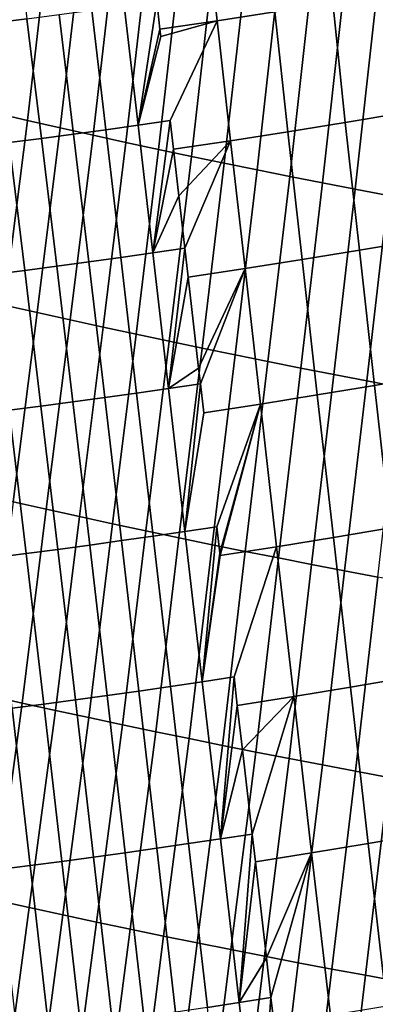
# Model space of a CAD drawing. Header units: metres. Extents: x -240 to 45, y -77 to 27.
# Tile 825 of 1056: x 18.484 to 19.119, y -27.116 to -25.362. Entities that reach past the tile are written whole.
import ezdxf

# ---------------------------------------------------------------- set-up
doc = ezdxf.new("R2010")
doc.units = ezdxf.units.M
doc.layers.add('solid_102011X2', color=7, linetype='CONTINUOUS')

msp = doc.modelspace()

# ---------------------------------------------------------------- linework, layer by layer
at = {"layer": 'solid_102011X2'}
for points in [[(18.939592, -25.347645, 77.9851), (18.836712, -25.363384, 77.988731), (18.814642, -25.164059, 77.672218), (18.918179, -25.14847, 77.668457)], [(18.472878, -25.161457, 77.604744), (18.496788, -25.359827, 77.926949), (18.43895, -25.367193, 77.929924), (18.414701, -25.168745, 77.607773)], [(18.836712, -25.363384, 77.988731), (18.734232, -25.37846, 77.992783), (18.728514, -25.328333, 77.916298), (18.814642, -25.164059, 77.672218)], [(18.497786, -25.541212, 122.692619), (18.535141, -25.220688, 122.892265), (18.476742, -25.207386, 122.889999), (18.439222, -25.527817, 122.690147)], [(18.556356, -25.554405, 122.694931), (18.593542, -25.233786, 122.894379), (18.535141, -25.220688, 122.892265), (18.497786, -25.541212, 122.692619)], [(18.614927, -25.567394, 122.69709), (18.651941, -25.246679, 122.896339), (18.593542, -25.233786, 122.894379), (18.556356, -25.554405, 122.694931)], [(18.673494, -25.580179, 122.699097), (18.710335, -25.259367, 122.898148), (18.651941, -25.246679, 122.896339), (18.614927, -25.567394, 122.69709)], [(18.732054, -25.592756, 122.700951), (18.768717, -25.271849, 122.899811), (18.710335, -25.259367, 122.898148), (18.673494, -25.580179, 122.699097)], [(18.7906, -25.605127, 122.702644), (18.827082, -25.284122, 122.901321), (18.768717, -25.271849, 122.899811), (18.732054, -25.592756, 122.700951)], [(18.849127, -25.617289, 122.704185), (18.885424, -25.296186, 122.902679), (18.827082, -25.284122, 122.901321), (18.7906, -25.605127, 122.702644)], [(18.907631, -25.629238, 122.705574), (18.943741, -25.308041, 122.903885), (18.885424, -25.296186, 122.902679), (18.849127, -25.617289, 122.704185)], [(18.966108, -25.640976, 122.70681), (19.002026, -25.319681, 122.904945), (18.943741, -25.308041, 122.903885), (18.907631, -25.629238, 122.705574)], [(19.064907, -25.544861, 78.288933), (19.042871, -25.331244, 77.981865), (19.146545, -25.314178, 77.979027), (19.167789, -25.527676, 78.286247)], [(18.670515, -25.336502, 77.918785), (18.728514, -25.328333, 77.916298), (18.695274, -25.549555, 78.231346)], [(18.695274, -25.549555, 78.231346), (18.728514, -25.328333, 77.916298), (18.734232, -25.37846, 77.992783)], [(18.962425, -25.56138, 78.292023), (18.939592, -25.347645, 77.9851), (19.042871, -25.331244, 77.981865), (19.064907, -25.544861, 78.288933)], [(19.024551, -25.6525, 122.707886), (19.060274, -25.331106, 122.905861), (19.002026, -25.319681, 122.904945), (18.966108, -25.640976, 122.70681)], [(19.082958, -25.663807, 122.708817), (19.118481, -25.342316, 122.906624), (19.060274, -25.331106, 122.905861), (19.024551, -25.6525, 122.707886)], [(18.554657, -25.352257, 77.924103), (18.612566, -25.344482, 77.921379), (18.637762, -25.557602, 78.233871), (18.580292, -25.565441, 78.236519)], [(18.612566, -25.344482, 77.921379), (18.670515, -25.336502, 77.918785), (18.695274, -25.549555, 78.231346), (18.637762, -25.557602, 78.233871)], [(18.860348, -25.577234, 78.295525), (18.836712, -25.363384, 77.988731), (18.939592, -25.347645, 77.9851), (18.962425, -25.56138, 78.292023)], [(19.141321, -25.674896, 122.709595), (19.176641, -25.353306, 122.907242), (19.118481, -25.342316, 122.906624), (19.082958, -25.663807, 122.708817)], [(18.43895, -25.367193, 77.929924), (18.496788, -25.359827, 77.926949), (18.52286, -25.573074, 78.239296), (18.46546, -25.580503, 78.242203)], [(18.496788, -25.359827, 77.926949), (18.554657, -25.352257, 77.924103), (18.580292, -25.565441, 78.236519), (18.52286, -25.573074, 78.239296)], [(18.695274, -25.549555, 78.231346), (18.735743, -25.391689, 78.012657), (18.836712, -25.363384, 77.988731), (18.752834, -25.541321, 78.228928)], [(18.735743, -25.391689, 78.012657), (18.734232, -25.37846, 77.992783), (18.836712, -25.363384, 77.988731)], [(18.860348, -25.577234, 78.295525), (18.758677, -25.592421, 78.299438), (18.752834, -25.541321, 78.228928), (18.836712, -25.363384, 77.988731)], [(18.695274, -25.549555, 78.231346), (18.734232, -25.37846, 77.992783), (18.735743, -25.391689, 78.012657)], [(18.39748, -25.856691, 122.505669), (18.456337, -25.870205, 122.508354), (18.497786, -25.541212, 122.692619), (18.439222, -25.527817, 122.690147)], [(18.456337, -25.870205, 122.508354), (18.515203, -25.883514, 122.510887), (18.556356, -25.554405, 122.694931), (18.497786, -25.541212, 122.692619)], [(18.695274, -25.549555, 78.231346), (18.752834, -25.541321, 78.228928), (18.721651, -25.777082, 78.533401)], [(18.721651, -25.777082, 78.533401), (18.752834, -25.541321, 78.228928), (18.758677, -25.592421, 78.299438)], [(19.193384, -25.754786, 78.583038), (19.09062, -25.772205, 78.585571), (19.064907, -25.544861, 78.288933), (19.167789, -25.527676, 78.286247)], [(18.515203, -25.883514, 122.510887), (18.574074, -25.89662, 122.51326), (18.614927, -25.567394, 122.69709), (18.556356, -25.554405, 122.694931)], [(18.580292, -25.565441, 78.236519), (18.637762, -25.557602, 78.233871), (18.664488, -25.785204, 78.535843), (18.607367, -25.793114, 78.538422)], [(18.637762, -25.557602, 78.233871), (18.695274, -25.549555, 78.231346), (18.721651, -25.777082, 78.533401), (18.664488, -25.785204, 78.535843)], [(18.98826, -25.78895, 78.588524), (18.886312, -25.805016, 78.591888), (18.860348, -25.577234, 78.295525), (18.962425, -25.56138, 78.292023)], [(19.09062, -25.772205, 78.585571), (18.98826, -25.78895, 78.588524), (18.962425, -25.56138, 78.292023), (19.064907, -25.544861, 78.288933)], [(18.46546, -25.580503, 78.242203), (18.52286, -25.573074, 78.239296), (18.550282, -25.800817, 78.541122), (18.493227, -25.808315, 78.543953)], [(18.52286, -25.573074, 78.239296), (18.580292, -25.565441, 78.236519), (18.607367, -25.793114, 78.538422), (18.550282, -25.800817, 78.541122)], [(18.574074, -25.89662, 122.51326), (18.632944, -25.909521, 122.515472), (18.673494, -25.580179, 122.699097), (18.614927, -25.567394, 122.69709)], [(18.768147, -25.67519, 78.410324), (18.758677, -25.592421, 78.299438), (18.860348, -25.577234, 78.295525)], [(18.778864, -25.768776, 78.531059), (18.768147, -25.67519, 78.410324), (18.860348, -25.577234, 78.295525)], [(18.886312, -25.805016, 78.591888), (18.784779, -25.820406, 78.595673), (18.778864, -25.768776, 78.531059), (18.860348, -25.577234, 78.295525)], [(18.408089, -25.587725, 78.245232), (18.46546, -25.580503, 78.242203), (18.493227, -25.808315, 78.543953), (18.436201, -25.815605, 78.546913)], [(18.632944, -25.909521, 122.515472), (18.691811, -25.922215, 122.517532), (18.732054, -25.592756, 122.700951), (18.673494, -25.580179, 122.699097)], [(18.691811, -25.922215, 122.517532), (18.750666, -25.9347, 122.519424), (18.7906, -25.605127, 122.702644), (18.732054, -25.592756, 122.700951)], [(18.721651, -25.777082, 78.533401), (18.758677, -25.592421, 78.299438), (18.768147, -25.67519, 78.410324)], [(18.750666, -25.9347, 122.519424), (18.809507, -25.946978, 122.521156), (18.849127, -25.617289, 122.704185), (18.7906, -25.605127, 122.702644)], [(18.809507, -25.946978, 122.521156), (18.86833, -25.959044, 122.522736), (18.907631, -25.629238, 122.705574), (18.849127, -25.617289, 122.704185)], [(18.86833, -25.959044, 122.522736), (18.92713, -25.9709, 122.524155), (18.966108, -25.640976, 122.70681), (18.907631, -25.629238, 122.705574)], [(18.92713, -25.9709, 122.524155), (18.985899, -25.982538, 122.525414), (19.024551, -25.6525, 122.707886), (18.966108, -25.640976, 122.70681)], [(18.985899, -25.982538, 122.525414), (19.044638, -25.993963, 122.52652), (19.082958, -25.663807, 122.708817), (19.024551, -25.6525, 122.707886)], [(19.044638, -25.993963, 122.52652), (19.103338, -26.005171, 122.527466), (19.141321, -25.674896, 122.709595), (19.082958, -25.663807, 122.708817)], [(18.721651, -25.777082, 78.533401), (18.768147, -25.67519, 78.410324), (18.778864, -25.768776, 78.531059)], [(19.103338, -26.005171, 122.527466), (19.161999, -26.016157, 122.528252), (19.199642, -25.685766, 122.710213), (19.141321, -25.674896, 122.709595)], [(18.721651, -25.777082, 78.533401), (18.778864, -25.768776, 78.531059), (18.749561, -26.018579, 78.824265)], [(18.749561, -26.018579, 78.824265), (18.778864, -25.768776, 78.531059), (18.784779, -25.820406, 78.595673)], [(19.117092, -26.013248, 78.871208), (19.015142, -26.030153, 78.873993), (18.98826, -25.78895, 78.588524), (19.09062, -25.772205, 78.585571)], [(19.219446, -25.995665, 78.868835), (19.117092, -26.013248, 78.871208), (19.09062, -25.772205, 78.585571), (19.193384, -25.754786, 78.583038)], [(18.607367, -25.793114, 78.538422), (18.664488, -25.785204, 78.535843), (18.692629, -26.026783, 78.82663), (18.635735, -26.034777, 78.829124)], [(18.664488, -25.785204, 78.535843), (18.721651, -25.777082, 78.533401), (18.749561, -26.018579, 78.824265), (18.692629, -26.026783, 78.82663)], [(19.015142, -26.030153, 78.873993), (18.913605, -26.046377, 78.877205), (18.886312, -25.805016, 78.591888), (18.98826, -25.78895, 78.588524)], [(18.493227, -25.808315, 78.543953), (18.550282, -25.800817, 78.541122), (18.578876, -26.042561, 78.831757), (18.522049, -26.050137, 78.834511)], [(18.550282, -25.800817, 78.541122), (18.607367, -25.793114, 78.538422), (18.635735, -26.034777, 78.829124), (18.578876, -26.042561, 78.831757)], [(18.803345, -25.982311, 78.789803), (18.784779, -25.820406, 78.595673), (18.886312, -25.805016, 78.591888)], [(18.806543, -26.010187, 78.821999), (18.803345, -25.982311, 78.789803), (18.886312, -25.805016, 78.591888)], [(18.913605, -26.046377, 78.877205), (18.812481, -26.061916, 78.880836), (18.806543, -26.010187, 78.821999), (18.886312, -25.805016, 78.591888)], [(18.436201, -25.815605, 78.546913), (18.493227, -25.808315, 78.543953), (18.522049, -26.050137, 78.834511), (18.46525, -26.057503, 78.837395)], [(18.749561, -26.018579, 78.824265), (18.784779, -25.820406, 78.595673), (18.803345, -25.982311, 78.789803)], [(18.413015, -26.207409, 122.339989), (18.472216, -26.220829, 122.342743), (18.515203, -25.883514, 122.510887), (18.456337, -25.870205, 122.508354)], [(18.472216, -26.220829, 122.342743), (18.531424, -26.234045, 122.345329), (18.574074, -25.89662, 122.51326), (18.515203, -25.883514, 122.510887)], [(18.531424, -26.234045, 122.345329), (18.590637, -26.247055, 122.347755), (18.632944, -25.909521, 122.515472), (18.574074, -25.89662, 122.51326)], [(18.590637, -26.247055, 122.347755), (18.649847, -26.259859, 122.350014), (18.691811, -25.922215, 122.517532), (18.632944, -25.909521, 122.515472)], [(18.649847, -26.259859, 122.350014), (18.709053, -26.272457, 122.352112), (18.750666, -25.9347, 122.519424), (18.691811, -25.922215, 122.517532)], [(18.709053, -26.272457, 122.352112), (18.76825, -26.284845, 122.35405), (18.809507, -25.946978, 122.521156), (18.750666, -25.9347, 122.519424)], [(18.76825, -26.284845, 122.35405), (18.827431, -26.297024, 122.35582), (18.86833, -25.959044, 122.522736), (18.809507, -25.946978, 122.521156)], [(18.827431, -26.297024, 122.35582), (18.886593, -26.308989, 122.35743), (18.92713, -25.9709, 122.524155), (18.86833, -25.959044, 122.522736)], [(18.749561, -26.018579, 78.824265), (18.803345, -25.982311, 78.789803), (18.806543, -26.010187, 78.821999)], [(18.886593, -26.308989, 122.35743), (18.945732, -26.320742, 122.358871), (18.985899, -25.982538, 122.525414), (18.92713, -25.9709, 122.524155)], [(18.945732, -26.320742, 122.358871), (19.004843, -26.332279, 122.360153), (19.044638, -25.993963, 122.52652), (18.985899, -25.982538, 122.525414)], [(19.004843, -26.332279, 122.360153), (19.063921, -26.343599, 122.361275), (19.103338, -26.005171, 122.527466), (19.044638, -25.993963, 122.52652)], [(19.247677, -26.249483, 79.14299), (19.145578, -26.267246, 79.145172), (19.117092, -26.013248, 78.871208), (19.219446, -25.995665, 78.868835)], [(18.749561, -26.018579, 78.824265), (18.806543, -26.010187, 78.821999), (18.779045, -26.273487, 79.103287)], [(18.779045, -26.273487, 79.103287), (18.806543, -26.010187, 78.821999), (18.812481, -26.061916, 78.880836)], [(19.145578, -26.267246, 79.145172), (19.043884, -26.284325, 79.147789), (19.015142, -26.030153, 78.873993), (19.117092, -26.013248, 78.871208)], [(19.063921, -26.343599, 122.361275), (19.122967, -26.3547, 122.362228), (19.161999, -26.016157, 122.528252), (19.103338, -26.005171, 122.527466)], [(18.578876, -26.042561, 78.831757), (18.635735, -26.034777, 78.829124), (18.665648, -26.289843, 79.107979), (18.609001, -26.297705, 79.110519)], [(18.635735, -26.034777, 78.829124), (18.692629, -26.026783, 78.82663), (18.722326, -26.281771, 79.105568), (18.665648, -26.289843, 79.107979)], [(18.692629, -26.026783, 78.82663), (18.749561, -26.018579, 78.824265), (18.779045, -26.273487, 79.103287), (18.722326, -26.281771, 79.105568)], [(19.043884, -26.284325, 79.147789), (18.942596, -26.300718, 79.150833), (18.913605, -26.046377, 78.877205), (19.015142, -26.030153, 78.873993)], [(18.46525, -26.057503, 78.837395), (18.522049, -26.050137, 78.834511), (18.552383, -26.305355, 79.113197), (18.495792, -26.312796, 79.115997)], [(18.522049, -26.050137, 78.834511), (18.578876, -26.042561, 78.831757), (18.609001, -26.297705, 79.110519), (18.552383, -26.305355, 79.113197)], [(18.779045, -26.273487, 79.103287), (18.812481, -26.061916, 78.880836), (18.913605, -26.046377, 78.877205), (18.835812, -26.265015, 79.101112)], [(18.841202, -26.311901, 79.149673), (18.835812, -26.265015, 79.101112), (18.913605, -26.046377, 78.877205)], [(18.841721, -26.316422, 79.154312), (18.841202, -26.311901, 79.149673), (18.913605, -26.046377, 78.877205)], [(18.942596, -26.300718, 79.150833), (18.841721, -26.316422, 79.154312), (18.913605, -26.046377, 78.877205)], [(18.408476, -26.064657, 78.840416), (18.46525, -26.057503, 78.837395), (18.495792, -26.312796, 79.115997), (18.439226, -26.320024, 79.118935)], [(18.488699, -26.579273, 122.193756), (18.531424, -26.234045, 122.345329), (18.472216, -26.220829, 122.342743), (18.42919, -26.565975, 122.190948)], [(18.548218, -26.592367, 122.196388), (18.590637, -26.247055, 122.347755), (18.531424, -26.234045, 122.345329), (18.488699, -26.579273, 122.193756)], [(18.60774, -26.605255, 122.198853), (18.649847, -26.259859, 122.350014), (18.590637, -26.247055, 122.347755), (18.548218, -26.592367, 122.196388)], [(18.667261, -26.617935, 122.201149), (18.709053, -26.272457, 122.352112), (18.649847, -26.259859, 122.350014), (18.60774, -26.605255, 122.198853)], [(18.726776, -26.630409, 122.203278), (18.76825, -26.284845, 122.35405), (18.709053, -26.272457, 122.352112), (18.667261, -26.617935, 122.201149)], [(18.722326, -26.281771, 79.105568), (18.779045, -26.273487, 79.103287), (18.809938, -26.541246, 79.369843), (18.753321, -26.549622, 79.372032)], [(18.779045, -26.273487, 79.103287), (18.835812, -26.265015, 79.101112), (18.809938, -26.541246, 79.369843)], [(18.809938, -26.541246, 79.369843), (18.835812, -26.265015, 79.101112), (18.841202, -26.311901, 79.149673)], [(19.175611, -26.533709, 79.406883), (19.074152, -26.550953, 79.409317), (19.043884, -26.284325, 79.147789), (19.145578, -26.267246, 79.145172)], [(18.552383, -26.305355, 79.113197), (18.609001, -26.297705, 79.110519), (18.640192, -26.565729, 79.376808), (18.58367, -26.573463, 79.379402)], [(18.609001, -26.297705, 79.110519), (18.665648, -26.289843, 79.107979), (18.696741, -26.557781, 79.374352), (18.640192, -26.565729, 79.376808)], [(18.665648, -26.289843, 79.107979), (18.722326, -26.281771, 79.105568), (18.753321, -26.549622, 79.372032), (18.696741, -26.557781, 79.374352)], [(18.786282, -26.642673, 122.205246), (18.827431, -26.297024, 122.35582), (18.76825, -26.284845, 122.35405), (18.726776, -26.630409, 122.203278)], [(18.845772, -26.654726, 122.207039), (18.886593, -26.308989, 122.35743), (18.827431, -26.297024, 122.35582), (18.786282, -26.642673, 122.205246)], [(19.074152, -26.550953, 79.409317), (18.973093, -26.567507, 79.412186), (18.942596, -26.300718, 79.150833), (19.043884, -26.284325, 79.147789)], [(18.439226, -26.320024, 79.118935), (18.495792, -26.312796, 79.115997), (18.527174, -26.580986, 79.382126), (18.470701, -26.588295, 79.384987)], [(18.495792, -26.312796, 79.115997), (18.552383, -26.305355, 79.113197), (18.58367, -26.573463, 79.379402), (18.527174, -26.580986, 79.382126)], [(18.809938, -26.541246, 79.369843), (18.841721, -26.316422, 79.154312), (18.942596, -26.300718, 79.150833), (18.866602, -26.532682, 79.367752)], [(18.809938, -26.541246, 79.369843), (18.841202, -26.311901, 79.149673), (18.841721, -26.316422, 79.154312)], [(18.905247, -26.666567, 122.208664), (18.945732, -26.320742, 122.358871), (18.886593, -26.308989, 122.35743), (18.845772, -26.654726, 122.207039)], [(18.973093, -26.567507, 79.412186), (18.872437, -26.583364, 79.415489), (18.866602, -26.532682, 79.367752), (18.942596, -26.300718, 79.150833)], [(18.964697, -26.678194, 122.210129), (19.004843, -26.332279, 122.360153), (18.945732, -26.320742, 122.358871), (18.905247, -26.666567, 122.208664)], [(19.024122, -26.689606, 122.211418), (19.063921, -26.343599, 122.361275), (19.004843, -26.332279, 122.360153), (18.964697, -26.678194, 122.210129)], [(19.083521, -26.7008, 122.212547), (19.122967, -26.3547, 122.362228), (19.063921, -26.343599, 122.361275), (19.024122, -26.689606, 122.211418)], [(19.142889, -26.711775, 122.213509), (19.181978, -26.365582, 122.363029), (19.122967, -26.3547, 122.362228), (19.083521, -26.7008, 122.212547)], [(18.753321, -26.549622, 79.372032), (18.809938, -26.541246, 79.369843), (18.842146, -26.821262, 79.623329), (18.78549, -26.829741, 79.625427)], [(18.809938, -26.541246, 79.369843), (18.866602, -26.532682, 79.367752), (18.842146, -26.821262, 79.623329)], [(18.842146, -26.821262, 79.623329), (18.866602, -26.532682, 79.367752), (18.872437, -26.583364, 79.415489)], [(19.105801, -26.829464, 79.657997), (19.074152, -26.550953, 79.409317), (19.175611, -26.533709, 79.406883), (19.207005, -26.812078, 79.655762)], [(18.640192, -26.565729, 79.376808), (18.696741, -26.557781, 79.374352), (18.72887, -26.838001, 79.627663), (18.672279, -26.846048, 79.630035)], [(18.696741, -26.557781, 79.374352), (18.753321, -26.549622, 79.372032), (18.78549, -26.829741, 79.625427), (18.72887, -26.838001, 79.627663)], [(19.105801, -26.829464, 79.657997), (19.004984, -26.846161, 79.660675), (18.973093, -26.567507, 79.412186), (19.074152, -26.550953, 79.409317)], [(18.380795, -26.91696, 122.055603), (18.440805, -26.93038, 122.058632), (18.488699, -26.579273, 122.193756), (18.42919, -26.565975, 122.190948)], [(18.440805, -26.93038, 122.058632), (18.50083, -26.943598, 122.061501), (18.548218, -26.592367, 122.196388), (18.488699, -26.579273, 122.193756)], [(18.527174, -26.580986, 79.382126), (18.58367, -26.573463, 79.379402), (18.615713, -26.85388, 79.632545), (18.559172, -26.861496, 79.635185)], [(18.58367, -26.573463, 79.379402), (18.640192, -26.565729, 79.376808), (18.672279, -26.846048, 79.630035), (18.615713, -26.85388, 79.632545)], [(18.881577, -26.662725, 79.488579), (18.872437, -26.583364, 79.415489), (18.973093, -26.567507, 79.412186)], [(18.898846, -26.812592, 79.621338), (18.881577, -26.662725, 79.488579), (18.973093, -26.567507, 79.412186)], [(19.004984, -26.846161, 79.660675), (18.90456, -26.862158, 79.663795), (18.898846, -26.812592, 79.621338), (18.973093, -26.567507, 79.412186)], [(18.414249, -26.59539, 79.387978), (18.470701, -26.588295, 79.384987), (18.502651, -26.868895, 79.63797), (18.44615, -26.876078, 79.640884)], [(18.470701, -26.588295, 79.384987), (18.527174, -26.580986, 79.382126), (18.559172, -26.861496, 79.635185), (18.502651, -26.868895, 79.63797)], [(18.50083, -26.943598, 122.061501), (18.560862, -26.956608, 122.064186), (18.60774, -26.605255, 122.198853), (18.548218, -26.592367, 122.196388)], [(18.842146, -26.821262, 79.623329), (18.872437, -26.583364, 79.415489), (18.881577, -26.662725, 79.488579)], [(18.560862, -26.956608, 122.064186), (18.620897, -26.969414, 122.066704), (18.667261, -26.617935, 122.201149), (18.60774, -26.605255, 122.198853)], [(18.620897, -26.969414, 122.066704), (18.680933, -26.982012, 122.069046), (18.726776, -26.630409, 122.203278), (18.667261, -26.617935, 122.201149)], [(18.680933, -26.982012, 122.069046), (18.740963, -26.9944, 122.07122), (18.786282, -26.642673, 122.205246), (18.726776, -26.630409, 122.203278)], [(18.740963, -26.9944, 122.07122), (18.800987, -27.006578, 122.073219), (18.845772, -26.654726, 122.207039), (18.786282, -26.642673, 122.205246)], [(18.800987, -27.006578, 122.073219), (18.860998, -27.018543, 122.075043), (18.905247, -26.666567, 122.208664), (18.845772, -26.654726, 122.207039)], [(18.842146, -26.821262, 79.623329), (18.881577, -26.662725, 79.488579), (18.898846, -26.812592, 79.621338)], [(18.860998, -27.018543, 122.075043), (18.920992, -27.030296, 122.076698), (18.964697, -26.678194, 122.210129), (18.905247, -26.666567, 122.208664)], [(18.920992, -27.030296, 122.076698), (18.980968, -27.041834, 122.078178), (19.024122, -26.689606, 122.211418), (18.964697, -26.678194, 122.210129)], [(18.980968, -27.041834, 122.078178), (19.040922, -27.053156, 122.079491), (19.083521, -26.7008, 122.212547), (19.024122, -26.689606, 122.211418)], [(19.040922, -27.053156, 122.079491), (19.100853, -27.064257, 122.080627), (19.142889, -26.711775, 122.213509), (19.083521, -26.7008, 122.212547)], [(19.100853, -27.064257, 122.080627), (19.160761, -27.075138, 122.081589), (19.202227, -26.72253, 122.214302), (19.142889, -26.711775, 122.213509)], [(18.78549, -26.829741, 79.625427), (18.842146, -26.821262, 79.623329), (18.875736, -27.112885, 79.863182), (18.819042, -27.121458, 79.865181)], [(18.842146, -26.821262, 79.623329), (18.898846, -26.812592, 79.621338), (18.875736, -27.112885, 79.863182)], [(18.875736, -27.112885, 79.863182), (18.898846, -26.812592, 79.621338), (18.90456, -26.862158, 79.663795)], [(19.240669, -27.101568, 79.891251), (19.139408, -27.119141, 79.89328), (19.105801, -26.829464, 79.657997), (19.207005, -26.812078, 79.655762)], [(18.672279, -26.846048, 79.630035), (18.72887, -26.838001, 79.627663), (18.762383, -27.129814, 79.867317), (18.70575, -27.137953, 79.869598)], [(18.72887, -26.838001, 79.627663), (18.78549, -26.829741, 79.625427), (18.819042, -27.121458, 79.865181), (18.762383, -27.129814, 79.867317)], [(19.139408, -27.119141, 79.89328), (19.038525, -27.136019, 79.89576), (19.004984, -26.846161, 79.660675), (19.105801, -26.829464, 79.657997)], [(18.559172, -26.861496, 79.635185), (18.615713, -26.85388, 79.632545), (18.649139, -27.145876, 79.872017), (18.592552, -27.15358, 79.874573)], [(18.615713, -26.85388, 79.632545), (18.672279, -26.846048, 79.630035), (18.70575, -27.137953, 79.869598), (18.649139, -27.145876, 79.872017)], [(18.924318, -27.033474, 79.805252), (18.90456, -26.862158, 79.663795), (19.004984, -26.846161, 79.660675)], [(18.93247, -27.104115, 79.86129), (18.924318, -27.033474, 79.805252), (19.004984, -26.846161, 79.660675)], [(19.038525, -27.136019, 79.89576), (18.938019, -27.152193, 79.898689), (18.93247, -27.104115, 79.86129), (19.004984, -26.846161, 79.660675)], [(18.44615, -26.876078, 79.640884), (18.502651, -26.868895, 79.63797), (18.535984, -27.161068, 79.877266), (18.479433, -27.168335, 79.880104)], [(18.502651, -26.868895, 79.63797), (18.559172, -26.861496, 79.635185), (18.592552, -27.15358, 79.874573), (18.535984, -27.161068, 79.877266)], [(18.875736, -27.112885, 79.863182), (18.90456, -26.862158, 79.663795), (18.924318, -27.033474, 79.805252)], [(18.39271, -27.287655, 121.940506), (18.453217, -27.300972, 121.943596), (18.50083, -26.943598, 122.061501), (18.440805, -26.93038, 122.058632)], [(18.453217, -27.300972, 121.943596), (18.513737, -27.314083, 121.946503), (18.560862, -26.956608, 122.064186), (18.50083, -26.943598, 122.061501)], [(18.513737, -27.314083, 121.946503), (18.574266, -27.32699, 121.949234), (18.620897, -26.969414, 122.066704), (18.560862, -26.956608, 122.064186)], [(18.574266, -27.32699, 121.949234), (18.6348, -27.339689, 121.95179), (18.680933, -26.982012, 122.069046), (18.620897, -26.969414, 122.066704)], [(18.6348, -27.339689, 121.95179), (18.695335, -27.35218, 121.95417), (18.740963, -26.9944, 122.07122), (18.680933, -26.982012, 122.069046)], [(18.695335, -27.35218, 121.95417), (18.755869, -27.364462, 121.956367), (18.800987, -27.006578, 122.073219), (18.740963, -26.9944, 122.07122)], [(18.755869, -27.364462, 121.956367), (18.816397, -27.376534, 121.958389), (18.860998, -27.018543, 122.075043), (18.800987, -27.006578, 122.073219)], [(18.816397, -27.376534, 121.958389), (18.876915, -27.388393, 121.960236), (18.920992, -27.030296, 122.076698), (18.860998, -27.018543, 122.075043)], [(18.875736, -27.112885, 79.863182), (18.924318, -27.033474, 79.805252), (18.93247, -27.104115, 79.86129)], [(18.876915, -27.388393, 121.960236), (18.937422, -27.400038, 121.961906), (18.980968, -27.041834, 122.078178), (18.920992, -27.030296, 122.076698)], [(18.937422, -27.400038, 121.961906), (18.997913, -27.411467, 121.963394), (19.040922, -27.053156, 122.079491), (18.980968, -27.041834, 122.078178)], [(18.997913, -27.411467, 121.963394), (19.05839, -27.422678, 121.964706), (19.100853, -27.064257, 122.080627), (19.040922, -27.053156, 122.079491)], [(19.05839, -27.422678, 121.964706), (19.118849, -27.433668, 121.965843), (19.160761, -27.075138, 122.081589), (19.100853, -27.064257, 122.080627)], [(18.875736, -27.112885, 79.863182), (18.93247, -27.104115, 79.86129), (18.910555, -27.415468, 80.08886)], [(18.910555, -27.415468, 80.08886), (18.93247, -27.104115, 79.86129), (18.938019, -27.152193, 79.898689)], [(18.819042, -27.121458, 79.865181), (18.875736, -27.112885, 79.863182), (18.910555, -27.415468, 80.08886), (18.853748, -27.424143, 80.090752)]]:
    msp.add_3dface(points, dxfattribs=at)

doc.saveas('drawing.dxf')
